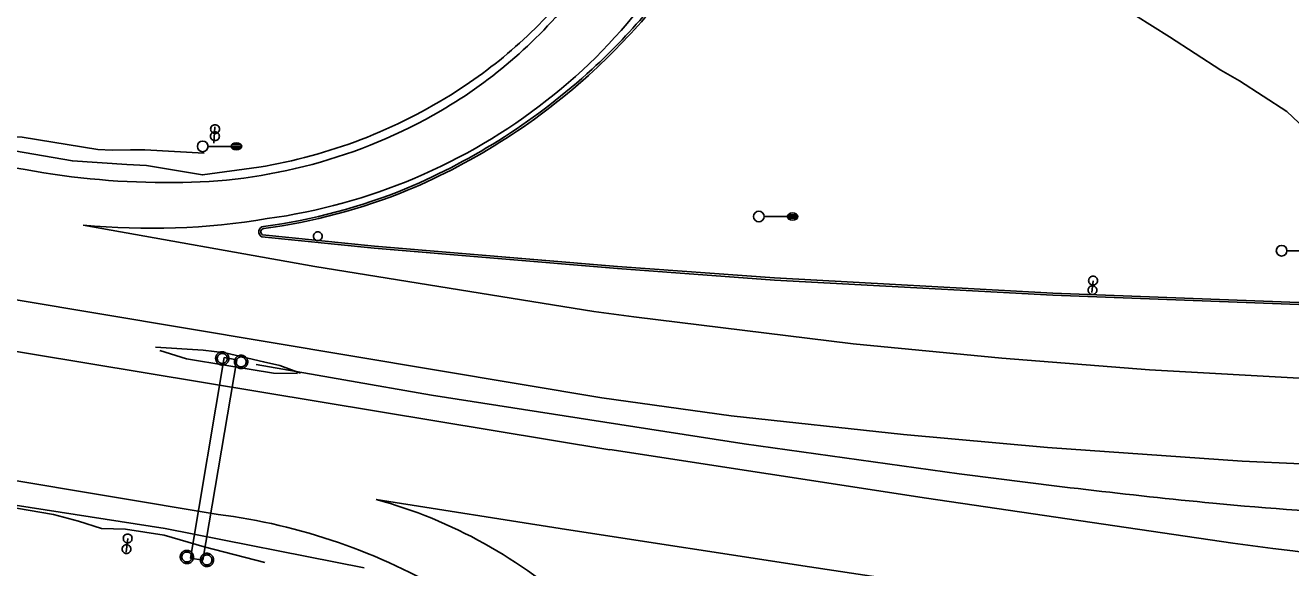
# Model space of a CAD drawing. Extents: x 2145380 to 2157287, y 139568 to 149130.
# Drawn here: x 2151012.5 to 2151369.1, y 142897.3 to 143050.1 of the extents above; entities that cross this region are included whole.
import ezdxf

# ---------------------------------------------------------------- set-up
doc = ezdxf.new("R2010")
doc.units = 0
for name, color, linetype in [('TOPO_Asphalt', 7, 'Continuous'), ('TOPO_Curb Back', 7, 'Continuous'), ('TOPO_Flowline', 7, 'Continuous'), ('TOPO_Guardrail', 7, 'Continuous'), ('TOPO_Light Pole', 7, 'Continuous'), ('TOPO_Misc', 7, 'Continuous'), ('TOPO_Power Pole', 7, 'Continuous'), ('TOPO_Sign', 7, 'Continuous'), ('TOPO_Wall Freestanding', 7, 'Continuous')]:
    doc.layers.add(name, color=color, linetype=linetype)

# ---------------------------------------------------------------- blocks, each defined once
blk = doc.blocks.new('LP')
at = {"layer": 'TOPO_Light Pole'}
blk.add_line((3.81, 0), (20.32, 0), dxfattribs=at)
for points in [[(20.32, 0), (27.94, 0)], [(20.32, 0), (23.5, 0)], [(20.83, 1.27), (27.43, 1.27)], [(20.83, 1.27), (23.5, 1.27)], [(23.71, 1.27), (27.43, 1.27)], [(23.71, 0), (27.94, 0)], [(20.83, -1.27), (27.43, -1.27)], [(20.83, -1.27), (23.5, -1.27)], [(23.71, -1.27), (27.43, -1.27)]]:
    blk.add_lwpolyline(points, dxfattribs=at)
blk.add_circle((0, 0), 3.81, dxfattribs=at)
blk.add_ellipse((24.13, 0), major_axis=(3.81, 0), ratio=0.666667, dxfattribs=at)
blk = doc.blocks.new('POST')
at = {"layer": 'TOPO_Misc'}
for start, end in [(89.99996, 180.00004), (179.99996, 270.00004), (359.99996, 90.00004), (269.99996, 0.00004)]:
    blk.add_arc((-0.01, 0.03), 3.16, start, end, dxfattribs=at)

msp = doc.modelspace()

# ---------------------------------------------------------------- linework, layer by layer
at = {"layer": 'TOPO_Asphalt'}
for points in [[(2150583.83, 143080.72), (2150649.08, 143069.5), (2150760.59, 143051.51), (2150914.01, 143025.51), (2150978.84, 143014.7), (2151012.47, 143009.49)], [(2150436.47, 143067.28), (2150515.2, 143055.55), (2151174.97, 142945.21), (2151211.43, 142940.13), (2151259.94, 142934.86), (2151300.52, 142931.17), (2151355.41, 142927.31), (2151405.3, 142925.05), (2151475.72, 142923.75), (2151543.63, 142923.74), (2151549.5, 142923.82)], [(2151177.21, 142930.58), (2150490.56, 143044.2)], [(2151078.27, 143010.17), (2151062.37, 143007.98), (2151046.66, 143010.62), (2151041.11, 143010.92), (2151025.76, 143011.92), (2151006.74, 143015.2), (2150978.54, 143019.92), (2150968.62, 143022.4)], [(2151028.76, 142993.85), (2151094.08, 142982.2), (2151172.69, 142969.49)], [(2150624.77, 142985.18), (2150672.57, 142977.74), (2150690.38, 142974.89), (2150857.05, 142947.51), (2151005.53, 142922.6), (2151066.8, 142912.35)], [(2151619.23, 142948.58), (2151583.36, 142948.12), (2151488.7, 142947.46), (2151418.53, 142948.68), (2151374.82, 142950.54), (2151329.24, 142953.05), (2151287.71, 142956.33), (2151245.81, 142960.4), (2151183.93, 142967.96), (2151172.69, 142969.49)], [(2151177.22, 142930.61), (2151266.42, 142916.92), (2151352.77, 142904.28)], [(2151107.95, 142897.35), (2151051.86, 142908.35), (2150971.46, 142920.89)], [(2151328.29, 142883.36), (2151233.49, 142897.63), (2151164.98, 142908.1), (2151111.37, 142916.58)]]:
    msp.add_lwpolyline(points, dxfattribs=at)
for centre, radius, start, end in [((2151067.78, 143147.3), 149.68, 307.774, 339.757), ((2151060.79, 143146.08), 135.92, 302.5221, 322.7786), ((2151061.44, 143142.66), 135.07, 300.2862, 322.1181), ((2151054.7, 143154.86), 146.6, 279.2511, 302.6838), ((2151058.57, 143157.77), 163.6, 277.7621, 308.0772), ((2151054.45, 143155.46), 149.65, 269.9696, 300.1275), ((2151052.45, 143224.56), 218.75, 259.4696, 270.5029), ((2151047.78, 143192.06), 199.12, 264.5204, 279.5062), ((2151074.75, 142783.39), 138.13, 47.2856, 74.6257), ((2151045.73, 142745.32), 168.35, 59.0525, 82.811), ((2151607.85, 144793.92), 1906.78, 262.3122, 267.76274)]:
    msp.add_arc(centre, radius, start, end, dxfattribs=at)
at = {"layer": 'TOPO_Curb Back'}
for points in [[(2151079.32, 142991.11), (2151110.88, 142987.91), (2151179.4, 142982.18), (2151223.65, 142978.97), (2151302.04, 142974.67), (2151403.49, 142970.85), (2151406.23, 142970.65), (2151408.71, 142970.6)], [(2151079.15, 142990.53), (2151110.83, 142987.31), (2151179.36, 142981.59), (2151223.61, 142978.37), (2151302.02, 142974.07), (2151403.46, 142970.25), (2151406.2, 142970.05), (2151408.7, 142970)]]:
    msp.add_lwpolyline(points, dxfattribs=at)
for centre, radius, start, end in [((2151032.02, 143188.01), 205.51, 313.0134, 319.6122), ((2151031.99, 143188.04), 206.15, 313.0137, 319.6185), ((2151049.71, 143171.13), 181.1, 292.8292, 312.5635), ((2151049.72, 143171.13), 181.7, 292.8282, 312.5651), ((2151058.1, 143155.3), 163.26, 277.5755, 292.2721), ((2151058.1, 143155.3), 163.86, 277.5723, 292.2729), ((2151079.79, 142991.93), 1.54, 95.9863, 245.4638), ((2151079.79, 142991.93), 0.94, 95.5464, 240.1541)]:
    msp.add_arc(centre, radius, start, end, dxfattribs=at)
at = {"layer": 'TOPO_Flowline'}
msp.add_lwpolyline([(2151373.09, 143021.07), (2151368, 143025.84), (2151354.66, 143034.46), (2151349.38, 143037.51), (2151334.93, 143046.86), (2151315.76, 143058.95), (2151297.61, 143071.1), (2151268.59, 143088.57), (2151256.19, 143095.69), (2151247.71, 143099.42), (2151244.45, 143101.47), (2151239.47, 143105.18), (2151237.57, 143107.59), (2151235.81, 143108.94), (2151234.6, 143109.84)], dxfattribs=at)
at = {"layer": 'TOPO_Guardrail'}
for points in [[(2151062.87, 143014.12), (2151046.18, 143015.03), (2151042.1, 143015.04), (2151036.92, 143014.92), (2151032.91, 143015.15), (2151011.62, 143018.6), (2151000.16, 143018.82), (2150986.74, 143021.09), (2150970.53, 143023.54)], [(2151049.16, 142959.44), (2151062.57, 142958.59), (2151068.77, 142957.89), (2151079.61, 142955.35), (2151084.19, 142954.27), (2151089.99, 142952.17)], [(2151089.16, 142952.02), (2151082.37, 142952.13), (2151069.31, 142954.29), (2151057.94, 142956.17), (2151050.38, 142958.55)], [(2150971.51, 142920.68), (2151020.46, 142912.36), (2151027.48, 142910.42), (2151033.95, 142908.34), (2151040.75, 142908.17), (2151051.61, 142906.48), (2151062.87, 142903.26), (2151079.96, 142898.84)]]:
    msp.add_lwpolyline(points, dxfattribs=at)
at = {"layer": 'TOPO_Power Pole'}
for points in [[(2151066.11, 142956.28), (2151066.11, 142956.41), (2151066.13, 142956.55), (2151066.15, 142956.67), (2151066.19, 142956.8), (2151066.23, 142956.93), (2151066.28, 142957.05), (2151066.34, 142957.17), (2151066.4, 142957.29), (2151066.48, 142957.4), (2151066.56, 142957.5), (2151066.65, 142957.6), (2151066.74, 142957.69), (2151066.85, 142957.77), (2151066.96, 142957.85), (2151067.07, 142957.92), (2151067.19, 142957.97), (2151067.31, 142958.03), (2151067.43, 142958.07), (2151067.56, 142958.11), (2151067.7, 142958.13), (2151067.83, 142958.15), (2151067.96, 142958.15), (2151068.09, 142958.15), (2151068.22, 142958.14), (2151068.35, 142958.12), (2151068.47, 142958.09), (2151068.6, 142958.05), (2151068.72, 142958), (2151068.85, 142957.95), (2151068.96, 142957.88), (2151069.07, 142957.81), (2151069.18, 142957.73), (2151069.27, 142957.64), (2151069.37, 142957.54), (2151069.45, 142957.44), (2151069.53, 142957.33), (2151069.6, 142957.22), (2151069.67, 142957.1), (2151069.72, 142956.98), (2151069.76, 142956.85), (2151069.8, 142956.73), (2151069.83, 142956.6), (2151069.84, 142956.47), (2151069.85, 142956.33), (2151069.85, 142956.21), (2151069.84, 142956.08), (2151069.82, 142955.95), (2151069.79, 142955.81), (2151069.75, 142955.69), (2151069.71, 142955.56), (2151069.65, 142955.45), (2151069.59, 142955.33), (2151069.52, 142955.22), (2151069.44, 142955.11), (2151069.35, 142955.01), (2151069.26, 142954.91), (2151069.16, 142954.83), (2151069.05, 142954.75), (2151068.94, 142954.68), (2151068.83, 142954.61), (2151068.71, 142954.56), (2151068.58, 142954.51), (2151068.45, 142954.47), (2151068.33, 142954.45), (2151068.19, 142954.42), (2151068.06, 142954.41), (2151067.94, 142954.41), (2151067.81, 142954.42), (2151067.68, 142954.44), (2151067.54, 142954.47), (2151067.42, 142954.5), (2151067.29, 142954.55), (2151067.17, 142954.6), (2151067.05, 142954.66), (2151066.94, 142954.73), (2151066.83, 142954.81), (2151066.73, 142954.89), (2151066.64, 142954.99), (2151066.55, 142955.08), (2151066.47, 142955.19), (2151066.39, 142955.3), (2151066.33, 142955.41), (2151066.27, 142955.54), (2151066.22, 142955.66), (2151066.18, 142955.79), (2151066.15, 142955.91), (2151066.13, 142956.04), (2151066.11, 142956.17), (2151066.11, 142956.28)], [(2151066.58, 142956.28), (2151066.58, 142956.39), (2151066.6, 142956.51), (2151066.62, 142956.62), (2151066.66, 142956.73), (2151066.69, 142956.84), (2151066.74, 142956.94), (2151066.8, 142957.04), (2151066.87, 142957.13), (2151066.94, 142957.22), (2151067.02, 142957.3), (2151067.11, 142957.38), (2151067.21, 142957.45), (2151067.3, 142957.5), (2151067.4, 142957.56), (2151067.51, 142957.6), (2151067.62, 142957.64), (2151067.73, 142957.66), (2151067.84, 142957.68), (2151067.96, 142957.68), (2151068.07, 142957.68), (2151068.18, 142957.67), (2151068.3, 142957.65), (2151068.41, 142957.62), (2151068.51, 142957.58), (2151068.62, 142957.54), (2151068.71, 142957.48), (2151068.81, 142957.41), (2151068.9, 142957.34), (2151068.99, 142957.26), (2151069.06, 142957.18), (2151069.13, 142957.08), (2151069.19, 142956.99), (2151069.25, 142956.88), (2151069.29, 142956.78), (2151069.33, 142956.67), (2151069.36, 142956.56), (2151069.37, 142956.45), (2151069.38, 142956.33), (2151069.38, 142956.22), (2151069.37, 142956.11), (2151069.35, 142956), (2151069.33, 142955.89), (2151069.29, 142955.78), (2151069.24, 142955.67), (2151069.19, 142955.57), (2151069.13, 142955.48), (2151069.06, 142955.38), (2151068.98, 142955.3), (2151068.9, 142955.22), (2151068.8, 142955.15), (2151068.71, 142955.09), (2151068.61, 142955.03), (2151068.5, 142954.98), (2151068.4, 142954.94), (2151068.28, 142954.91), (2151068.17, 142954.89), (2151068.05, 142954.88), (2151067.95, 142954.88), (2151067.84, 142954.89), (2151067.73, 142954.9), (2151067.61, 142954.93), (2151067.5, 142954.96), (2151067.4, 142955.01), (2151067.29, 142955.06), (2151067.2, 142955.13), (2151067.1, 142955.19), (2151067.02, 142955.26), (2151066.94, 142955.35), (2151066.86, 142955.44), (2151066.79, 142955.54), (2151066.74, 142955.63), (2151066.69, 142955.73), (2151066.65, 142955.84), (2151066.62, 142955.95), (2151066.6, 142956.06), (2151066.58, 142956.18), (2151066.58, 142956.28)], [(2151071.42, 142955.31), (2151071.42, 142955.44), (2151071.44, 142955.57), (2151071.46, 142955.7), (2151071.5, 142955.83), (2151071.54, 142955.95), (2151071.59, 142956.08), (2151071.65, 142956.2), (2151071.71, 142956.31), (2151071.79, 142956.42), (2151071.87, 142956.53), (2151071.96, 142956.62), (2151072.06, 142956.72), (2151072.16, 142956.8), (2151072.27, 142956.88), (2151072.38, 142956.94), (2151072.5, 142957), (2151072.62, 142957.05), (2151072.74, 142957.1), (2151072.87, 142957.13), (2151073.01, 142957.16), (2151073.14, 142957.18), (2151073.27, 142957.18), (2151073.4, 142957.18), (2151073.53, 142957.16), (2151073.66, 142957.15), (2151073.78, 142957.11), (2151073.91, 142957.08), (2151074.03, 142957.02), (2151074.16, 142956.97), (2151074.27, 142956.91), (2151074.38, 142956.83), (2151074.49, 142956.75), (2151074.58, 142956.67), (2151074.68, 142956.57), (2151074.76, 142956.47), (2151074.84, 142956.36), (2151074.91, 142956.25), (2151074.98, 142956.13), (2151075.03, 142956.01), (2151075.07, 142955.88), (2151075.11, 142955.76), (2151075.14, 142955.63), (2151075.15, 142955.49), (2151075.16, 142955.36), (2151075.16, 142955.24), (2151075.15, 142955.1), (2151075.13, 142954.97), (2151075.1, 142954.84), (2151075.06, 142954.72), (2151075.02, 142954.59), (2151074.96, 142954.48), (2151074.91, 142954.36), (2151074.83, 142954.25), (2151074.75, 142954.14), (2151074.66, 142954.03), (2151074.57, 142953.94), (2151074.47, 142953.86), (2151074.36, 142953.78), (2151074.25, 142953.71), (2151074.14, 142953.64), (2151074.02, 142953.59), (2151073.89, 142953.54), (2151073.76, 142953.5), (2151073.64, 142953.47), (2151073.51, 142953.45), (2151073.37, 142953.44), (2151073.25, 142953.44), (2151073.12, 142953.45), (2151072.99, 142953.46), (2151072.85, 142953.49), (2151072.73, 142953.53), (2151072.61, 142953.58), (2151072.48, 142953.63), (2151072.36, 142953.69), (2151072.25, 142953.76), (2151072.14, 142953.84), (2151072.04, 142953.92), (2151071.95, 142954.01), (2151071.86, 142954.11), (2151071.78, 142954.22), (2151071.7, 142954.33), (2151071.64, 142954.44), (2151071.58, 142954.56), (2151071.53, 142954.69), (2151071.49, 142954.81), (2151071.46, 142954.93), (2151071.44, 142955.07), (2151071.42, 142955.2), (2151071.42, 142955.31)], [(2151071.89, 142955.31), (2151071.89, 142955.42), (2151071.91, 142955.54), (2151071.93, 142955.65), (2151071.97, 142955.76), (2151072.01, 142955.87), (2151072.06, 142955.97), (2151072.11, 142956.06), (2151072.18, 142956.16), (2151072.25, 142956.25), (2151072.33, 142956.33), (2151072.42, 142956.41), (2151072.52, 142956.48), (2151072.61, 142956.53), (2151072.71, 142956.58), (2151072.82, 142956.63), (2151072.93, 142956.67), (2151073.04, 142956.69), (2151073.15, 142956.71), (2151073.27, 142956.71), (2151073.38, 142956.71), (2151073.49, 142956.7), (2151073.61, 142956.68), (2151073.72, 142956.64), (2151073.82, 142956.61), (2151073.93, 142956.56), (2151074.02, 142956.5), (2151074.12, 142956.44), (2151074.21, 142956.37), (2151074.3, 142956.29), (2151074.37, 142956.2), (2151074.44, 142956.11), (2151074.5, 142956.01), (2151074.56, 142955.91), (2151074.61, 142955.81), (2151074.64, 142955.7), (2151074.67, 142955.59), (2151074.68, 142955.47), (2151074.69, 142955.36), (2151074.69, 142955.25), (2151074.68, 142955.14), (2151074.66, 142955.03), (2151074.64, 142954.91), (2151074.6, 142954.8), (2151074.55, 142954.7), (2151074.5, 142954.6), (2151074.44, 142954.5), (2151074.37, 142954.41), (2151074.29, 142954.33), (2151074.21, 142954.25), (2151074.11, 142954.18), (2151074.02, 142954.12), (2151073.92, 142954.06), (2151073.81, 142954.01), (2151073.71, 142953.97), (2151073.59, 142953.94), (2151073.48, 142953.92), (2151073.36, 142953.91), (2151073.26, 142953.91), (2151073.15, 142953.92), (2151073.04, 142953.93), (2151072.92, 142953.95), (2151072.81, 142953.99), (2151072.71, 142954.03), (2151072.61, 142954.09), (2151072.51, 142954.15), (2151072.41, 142954.22), (2151072.33, 142954.29), (2151072.25, 142954.38), (2151072.17, 142954.47), (2151072.11, 142954.56), (2151072.06, 142954.66), (2151072.01, 142954.76), (2151071.96, 142954.87), (2151071.93, 142954.98), (2151071.91, 142955.09), (2151071.89, 142955.21), (2151071.89, 142955.31)], [(2151056.13, 142900.36), (2151056.14, 142900.49), (2151056.15, 142900.62), (2151056.18, 142900.75), (2151056.21, 142900.88), (2151056.25, 142901), (2151056.3, 142901.13), (2151056.36, 142901.25), (2151056.43, 142901.36), (2151056.51, 142901.47), (2151056.59, 142901.58), (2151056.67, 142901.67), (2151056.77, 142901.77), (2151056.87, 142901.85), (2151056.98, 142901.93), (2151057.1, 142901.99), (2151057.22, 142902.05), (2151057.33, 142902.1), (2151057.46, 142902.15), (2151057.59, 142902.19), (2151057.72, 142902.21), (2151057.85, 142902.23), (2151057.99, 142902.23), (2151058.11, 142902.23), (2151058.24, 142902.21), (2151058.37, 142902.2), (2151058.5, 142902.16), (2151058.63, 142902.13), (2151058.75, 142902.07), (2151058.87, 142902.02), (2151058.99, 142901.96), (2151059.1, 142901.89), (2151059.2, 142901.8), (2151059.3, 142901.72), (2151059.39, 142901.62), (2151059.48, 142901.52), (2151059.55, 142901.41), (2151059.63, 142901.3), (2151059.69, 142901.18), (2151059.74, 142901.06), (2151059.79, 142900.93), (2151059.82, 142900.81), (2151059.85, 142900.68), (2151059.87, 142900.54), (2151059.88, 142900.41), (2151059.88, 142900.29), (2151059.87, 142900.15), (2151059.85, 142900.02), (2151059.82, 142899.89), (2151059.78, 142899.77), (2151059.74, 142899.64), (2151059.68, 142899.53), (2151059.62, 142899.41), (2151059.55, 142899.3), (2151059.46, 142899.19), (2151059.38, 142899.09), (2151059.28, 142898.99), (2151059.19, 142898.91), (2151059.08, 142898.83), (2151058.97, 142898.76), (2151058.85, 142898.69), (2151058.73, 142898.64), (2151058.61, 142898.59), (2151058.48, 142898.55), (2151058.35, 142898.52), (2151058.22, 142898.5), (2151058.09, 142898.49), (2151057.96, 142898.49), (2151057.83, 142898.5), (2151057.7, 142898.51), (2151057.57, 142898.54), (2151057.45, 142898.58), (2151057.32, 142898.63), (2151057.2, 142898.68), (2151057.08, 142898.74), (2151056.97, 142898.81), (2151056.86, 142898.89), (2151056.75, 142898.97), (2151056.66, 142899.06), (2151056.57, 142899.16), (2151056.49, 142899.27), (2151056.42, 142899.38), (2151056.35, 142899.49), (2151056.3, 142899.61), (2151056.24, 142899.74), (2151056.2, 142899.86), (2151056.18, 142899.99), (2151056.15, 142900.12), (2151056.14, 142900.25), (2151056.13, 142900.36)], [(2151056.6, 142900.36), (2151056.61, 142900.47), (2151056.62, 142900.59), (2151056.65, 142900.7), (2151056.68, 142900.81), (2151056.72, 142900.92), (2151056.77, 142901.02), (2151056.83, 142901.11), (2151056.9, 142901.21), (2151056.97, 142901.3), (2151057.05, 142901.38), (2151057.14, 142901.46), (2151057.23, 142901.53), (2151057.33, 142901.58), (2151057.43, 142901.64), (2151057.53, 142901.68), (2151057.64, 142901.72), (2151057.76, 142901.74), (2151057.87, 142901.76), (2151057.99, 142901.76), (2151058.1, 142901.76), (2151058.2, 142901.75), (2151058.32, 142901.73), (2151058.43, 142901.69), (2151058.54, 142901.66), (2151058.65, 142901.61), (2151058.74, 142901.55), (2151058.84, 142901.49), (2151058.93, 142901.42), (2151059.01, 142901.34), (2151059.09, 142901.25), (2151059.16, 142901.16), (2151059.22, 142901.06), (2151059.27, 142900.96), (2151059.32, 142900.86), (2151059.35, 142900.75), (2151059.39, 142900.64), (2151059.4, 142900.52), (2151059.41, 142900.41), (2151059.41, 142900.3), (2151059.4, 142900.19), (2151059.38, 142900.08), (2151059.35, 142899.96), (2151059.31, 142899.85), (2151059.27, 142899.75), (2151059.22, 142899.65), (2151059.15, 142899.55), (2151059.09, 142899.46), (2151059, 142899.38), (2151058.92, 142899.3), (2151058.83, 142899.23), (2151058.73, 142899.17), (2151058.64, 142899.11), (2151058.53, 142899.06), (2151058.43, 142899.02), (2151058.31, 142898.99), (2151058.2, 142898.97), (2151058.08, 142898.96), (2151057.98, 142898.96), (2151057.86, 142898.97), (2151057.75, 142898.98), (2151057.63, 142899), (2151057.52, 142899.04), (2151057.42, 142899.09), (2151057.32, 142899.14), (2151057.22, 142899.2), (2151057.13, 142899.27), (2151057.04, 142899.34), (2151056.96, 142899.43), (2151056.89, 142899.52), (2151056.82, 142899.61), (2151056.77, 142899.71), (2151056.72, 142899.81), (2151056.67, 142899.92), (2151056.65, 142900.03), (2151056.62, 142900.14), (2151056.61, 142900.26), (2151056.6, 142900.36)], [(2151061.79, 142899.54), (2151061.8, 142899.67), (2151061.81, 142899.8), (2151061.84, 142899.93), (2151061.87, 142900.06), (2151061.91, 142900.18), (2151061.96, 142900.31), (2151062.02, 142900.43), (2151062.09, 142900.54), (2151062.17, 142900.65), (2151062.25, 142900.75), (2151062.33, 142900.85), (2151062.43, 142900.95), (2151062.53, 142901.03), (2151062.64, 142901.11), (2151062.76, 142901.17), (2151062.88, 142901.23), (2151062.99, 142901.28), (2151063.12, 142901.33), (2151063.25, 142901.36), (2151063.38, 142901.39), (2151063.51, 142901.41), (2151063.65, 142901.41), (2151063.77, 142901.41), (2151063.9, 142901.39), (2151064.03, 142901.38), (2151064.16, 142901.34), (2151064.29, 142901.3), (2151064.41, 142901.25), (2151064.53, 142901.2), (2151064.65, 142901.14), (2151064.76, 142901.06), (2151064.86, 142900.98), (2151064.96, 142900.9), (2151065.05, 142900.8), (2151065.14, 142900.7), (2151065.21, 142900.59), (2151065.29, 142900.48), (2151065.35, 142900.36), (2151065.4, 142900.24), (2151065.45, 142900.11), (2151065.48, 142899.99), (2151065.51, 142899.85), (2151065.53, 142899.72), (2151065.54, 142899.59), (2151065.54, 142899.47), (2151065.53, 142899.33), (2151065.51, 142899.2), (2151065.48, 142899.07), (2151065.44, 142898.95), (2151065.4, 142898.82), (2151065.34, 142898.7), (2151065.28, 142898.59), (2151065.21, 142898.48), (2151065.12, 142898.37), (2151065.04, 142898.26), (2151064.94, 142898.17), (2151064.85, 142898.09), (2151064.74, 142898.01), (2151064.63, 142897.94), (2151064.51, 142897.87), (2151064.39, 142897.82), (2151064.27, 142897.77), (2151064.14, 142897.73), (2151064.01, 142897.7), (2151063.88, 142897.68), (2151063.75, 142897.67), (2151063.62, 142897.67), (2151063.49, 142897.68), (2151063.36, 142897.69), (2151063.23, 142897.72), (2151063.11, 142897.76), (2151062.98, 142897.8), (2151062.86, 142897.85), (2151062.74, 142897.92), (2151062.63, 142897.99), (2151062.52, 142898.07), (2151062.41, 142898.15), (2151062.32, 142898.24), (2151062.23, 142898.34), (2151062.15, 142898.45), (2151062.08, 142898.56), (2151062.01, 142898.67), (2151061.96, 142898.79), (2151061.9, 142898.92), (2151061.86, 142899.04), (2151061.84, 142899.16), (2151061.81, 142899.3), (2151061.8, 142899.43), (2151061.79, 142899.54)], [(2151062.26, 142899.54), (2151062.27, 142899.65), (2151062.28, 142899.77), (2151062.31, 142899.88), (2151062.34, 142899.99), (2151062.38, 142900.1), (2151062.43, 142900.2), (2151062.49, 142900.29), (2151062.56, 142900.39), (2151062.63, 142900.48), (2151062.71, 142900.56), (2151062.8, 142900.64), (2151062.89, 142900.7), (2151062.99, 142900.76), (2151063.09, 142900.81), (2151063.19, 142900.86), (2151063.3, 142900.9), (2151063.42, 142900.92), (2151063.53, 142900.94), (2151063.65, 142900.94), (2151063.76, 142900.94), (2151063.86, 142900.93), (2151063.98, 142900.91), (2151064.09, 142900.87), (2151064.2, 142900.84), (2151064.31, 142900.79), (2151064.4, 142900.73), (2151064.5, 142900.67), (2151064.59, 142900.6), (2151064.67, 142900.52), (2151064.75, 142900.43), (2151064.82, 142900.34), (2151064.88, 142900.24), (2151064.93, 142900.14), (2151064.98, 142900.04), (2151065.01, 142899.93), (2151065.05, 142899.82), (2151065.06, 142899.7), (2151065.07, 142899.59), (2151065.07, 142899.48), (2151065.06, 142899.37), (2151065.04, 142899.25), (2151065.01, 142899.14), (2151064.97, 142899.03), (2151064.93, 142898.93), (2151064.88, 142898.83), (2151064.81, 142898.73), (2151064.75, 142898.64), (2151064.66, 142898.56), (2151064.58, 142898.48), (2151064.49, 142898.4), (2151064.39, 142898.35), (2151064.3, 142898.29), (2151064.19, 142898.24), (2151064.09, 142898.2), (2151063.97, 142898.17), (2151063.86, 142898.15), (2151063.74, 142898.14), (2151063.64, 142898.14), (2151063.52, 142898.15), (2151063.41, 142898.16), (2151063.29, 142898.18), (2151063.18, 142898.22), (2151063.08, 142898.26), (2151062.98, 142898.32), (2151062.88, 142898.38), (2151062.79, 142898.45), (2151062.7, 142898.52), (2151062.62, 142898.61), (2151062.55, 142898.7), (2151062.48, 142898.79), (2151062.43, 142898.89), (2151062.38, 142898.99), (2151062.33, 142899.1), (2151062.31, 142899.21), (2151062.28, 142899.32), (2151062.27, 142899.44), (2151062.26, 142899.54)]]:
    msp.add_lwpolyline(points, dxfattribs=at)
at = {"layer": 'TOPO_Sign'}
for points in [[(2151065.64, 143016.94), (2151065.85, 143021.48)], [(2151313.38, 142978.18), (2151313.06, 142974.86)], [(2151041.35, 142905.56), (2151040.92, 142901.75)]]:
    msp.add_lwpolyline(points, dxfattribs=at)
msp.add_lwpolyline([(2151062.54, 142899.47), (2151072.11, 142955.93), (2151068.55, 142956.53), (2151058.98, 142900.07)], close=True, dxfattribs=at)
at = {"layer": 'TOPO_Wall Freestanding'}
for points in [[(2151077.51, 142954.53), (2151126.98, 142945.98), (2151175.81, 142938.31)], [(2151275.66, 142923.81), (2151215.04, 142932.25), (2151175.81, 142938.31)]]:
    msp.add_lwpolyline(points, dxfattribs=at)
for centre, radius, start, end in [((2151549.19, 144964.79), 2059.22, 262.36677, 264.36958), ((2151478.82, 144361.27), 1451.75, 264.79659, 268.55281)]:
    msp.add_arc(centre, radius, start, end, dxfattribs=at)

# ---------------------------------------------------------------- block references
at = {"layer": 'TOPO_Light Pole', "xscale": 0.39370000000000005, "yscale": 0.3937000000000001}
for p in [(2151062.46, 143016.02), (2151219.2, 142996.25), (2151366.52, 142986.62)]:
    msp.add_blockref('LP', p, dxfattribs=at)
at = {"layer": 'TOPO_Misc', "xscale": 0.39370000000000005, "yscale": 0.3937000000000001}
for p in [(2151065.93, 143018.86), (2151065.94, 143020.87), (2151094.9, 142990.68), (2151313.21, 142975.51), (2151313.38, 142978.18), (2151041.32, 142905.57), (2151040.98, 142902.59)]:
    msp.add_blockref('POST', p, dxfattribs=at)

doc.saveas('drawing.dxf')
